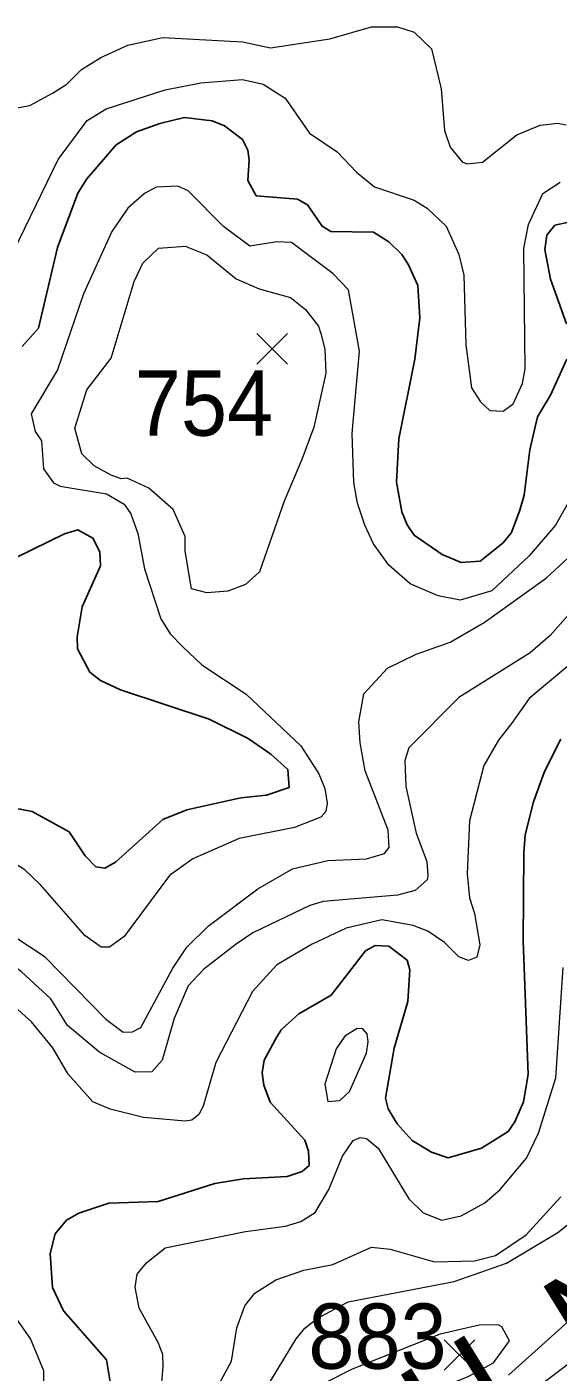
# Model space of a CAD drawing. Extents: x 294.2 to 320.3, y 7482.7 to 7510.7.
# Drawn here: x 308.568 to 309.219, y 7487.757 to 7489.407 of the extents above; entities that cross this region are included whole.
import ezdxf
from ezdxf.enums import TextEntityAlignment as Align

# ---------------------------------------------------------------- set-up
doc = ezdxf.new("R2010")
doc.units = 0
doc.header["$LTSCALE"] = 0.032
for name, color, linetype, lineweight in [('1', 7, 'Continuous', 25), ('2', 7, 'Continuous', 13), ('21', 7, 'Continuous', 25)]:
    doc.layers.add(name, color=color, linetype=linetype, lineweight=lineweight)
doc.layers.add('61', color=7, linetype='Continuous')

msp = doc.modelspace()

# ---------------------------------------------------------------- linework, layer by layer
at = {"layer": '1'}
for points in [[(309.0433, 7488.9998), (309.0497, 7489.0503), (309.0472, 7489.0899), (309.0357, 7489.1154), (309.0274, 7489.1282), (309.0114, 7489.1435), (308.9929, 7489.1556), (308.9406, 7489.1563), (308.9297, 7489.1627), (308.9118, 7489.1888), (308.8996, 7489.1958), (308.8491, 7489.2001), (308.8386, 7489.219), (308.8402, 7489.2442), (308.8385, 7489.256), (308.8322, 7489.269), (308.81, 7489.2857), (308.795, 7489.2921), (308.7611, 7489.2959), (308.7306, 7489.2889), (308.7023, 7489.2787), (308.6773, 7489.2626), (308.6412, 7489.2207), (308.6302, 7489.2034), (308.6051, 7489.1367), (308.5818, 7489.0377), (308.5618, 7489.0151)], [(309.2302, 7489.1672), (309.2152, 7489.164), (309.2052, 7489.1517), (309.203, 7489.1344), (309.21, 7489.0978), (309.2295, 7489.0429)], [(309.0768, 7488.7601), (309.0425, 7488.7838), (309.0341, 7488.7967), (309.0275, 7488.8123), (309.0208, 7488.8488), (309.024, 7488.9021), (309.0433, 7488.9998)], [(309.23, 7488.9999), (309.21, 7488.9557), (309.1938, 7488.9291), (309.1844, 7488.8887), (309.1777, 7488.8328), (309.1722, 7488.8145), (309.1621, 7488.7872), (309.1519, 7488.7745), (309.1235, 7488.752), (309.1002, 7488.7504), (309.0768, 7488.7601)], [(308.5544, 7488.7566), (308.6137, 7488.7856), (308.6304, 7488.7905), (308.6487, 7488.7802), (308.657, 7488.7636), (308.6581, 7488.7463), (308.6354, 7488.6958), (308.6294, 7488.6593), (308.6299, 7488.6443), (308.6449, 7488.6158), (308.6582, 7488.6055), (308.6826, 7488.5943), (308.7914, 7488.5583), (308.839, 7488.5344), (308.867, 7488.5153), (308.8876, 7488.4965), (308.8892, 7488.4744), (308.8615, 7488.4648), (308.8299, 7488.4615), (308.7638, 7488.447), (308.7344, 7488.4352), (308.6762, 7488.383), (308.6634, 7488.3755), (308.6523, 7488.3771), (308.639, 7488.3905), (308.6194, 7488.4201), (308.5741, 7488.445), (308.4398, 7488.4708)], [(308.9014, 7488.1969), (308.9407, 7488.2196), (308.9831, 7488.2739), (308.9948, 7488.2804), (309.0114, 7488.2798), (309.0341, 7488.2626), (309.0372, 7488.2508), (309.035, 7488.212), (309.0181, 7488.1545), (309.0076, 7488.0932), (309.0109, 7488.0803), (309.0217, 7488.062), (309.04, 7488.0416), (309.0638, 7488.0271), (309.0843, 7488.0201), (309.1251, 7488.0319), (309.1578, 7488.0524), (309.1662, 7488.0642), (309.1767, 7488.0889), (309.1825, 7488.1223), (309.1764, 7488.2863), (309.1772, 7488.3943), (309.1789, 7488.4164), (309.1889, 7488.4567), (309.2025, 7488.4938), (309.2225, 7488.5336)], [(308.6699, 7487.7456), (308.6654, 7487.7725), (308.6126, 7487.8326), (308.5991, 7487.861), (308.5964, 7487.9027), (308.6025, 7487.9269), (308.6163, 7487.9436), (308.6313, 7487.9522), (308.6682, 7487.9645), (308.7289, 7487.9667), (308.7983, 7487.9888), (308.8333, 7487.9946), (308.8871, 7487.9973), (308.9054, 7488.0033), (308.9137, 7488.0108), (308.9132, 7488.0285), (308.9087, 7488.042), (308.866, 7488.0883), (308.8582, 7488.1092), (308.8563, 7488.1245), (308.8588, 7488.1398), (308.8741, 7488.1685), (308.8799, 7488.1775), (308.9014, 7488.1969)]]:
    msp.add_lwpolyline(points, dxfattribs=at)
at = {"layer": '2'}
for points in [[(308.5409, 7489.3056), (308.5715, 7489.3108), (308.599, 7489.3261), (308.6169, 7489.337), (308.6347, 7489.3548), (308.6584, 7489.3695), (308.6916, 7489.3848), (308.7343, 7489.3941), (308.832, 7489.3887), (308.8665, 7489.3817), (308.9393, 7489.3925), (308.9904, 7489.4072), (309.0223, 7489.4072), (309.0427, 7489.4008), (309.0638, 7489.3804), (309.0759, 7489.3312)], [(308.5523, 7489.1333), (308.606, 7489.2444), (308.6418, 7489.2923), (308.6648, 7489.3069), (308.7375, 7489.3299), (308.781, 7489.3388), (308.832, 7489.3427), (308.8576, 7489.337), (308.8844, 7489.3197), (308.9144, 7489.2769), (308.9482, 7489.2539), (308.9719, 7489.229), (308.9942, 7489.2111), (309.0427, 7489.1945), (309.0587, 7489.185), (309.0817, 7489.1627), (309.0976, 7489.1282), (309.1034, 7489.1027), (309.1059, 7489.0171), (309.1129, 7488.9647), (309.1238, 7488.9475), (309.1353, 7488.9366), (309.1519, 7488.936), (309.164, 7488.9449), (309.1755, 7488.9698), (309.1787, 7488.9877), (309.177, 7489.1355), (309.1827, 7489.165), (309.2005, 7489.2028), (309.2215, 7489.2169)], [(309.0759, 7489.3312), (309.0797, 7489.2801), (309.0868, 7489.2597), (309.1015, 7489.2418), (309.1072, 7489.2392), (309.1263, 7489.2412), (309.1685, 7489.275)], [(309.1685, 7489.275), (309.1972, 7489.2865), (309.219, 7489.289), (309.2292, 7489.2872)], [(309.2406, 7488.8396), (309.2158, 7488.7962), (309.1838, 7488.7585), (309.1378, 7488.7157), (309.0989, 7488.7042), (309.0721, 7488.7093), (309.0376, 7488.724), (309.0114, 7488.747), (308.9929, 7488.7732), (308.9821, 7488.7962), (308.9731, 7488.823), (308.9686, 7488.8485), (308.9667, 7488.9086), (308.9757, 7489.0094), (308.9623, 7489.0848), (308.9431, 7489.1046), (308.8921, 7489.1429), (308.8742, 7489.1435), (308.841, 7489.1384), (308.809, 7489.1626), (308.7656, 7489.206), (308.7529, 7489.2118), (308.7261, 7489.2105), (308.712, 7489.2029), (308.6915, 7489.185), (308.6718, 7489.1563), (308.6373, 7489.0797), (308.6054, 7488.9865), (308.5728, 7488.9328), (308.5779, 7488.9111), (308.5855, 7488.8996), (308.5881, 7488.8651), (308.6002, 7488.8479), (308.6086, 7488.8441), (308.6654, 7488.8344), (308.6871, 7488.8217), (308.6954, 7488.8102), (308.7037, 7488.786), (308.712, 7488.7426), (308.7318, 7488.6813), (308.7433, 7488.6627), (308.7586, 7488.6474), (308.7822, 7488.625), (308.8365, 7488.5887), (308.9035, 7488.5255), (308.9259, 7488.491), (308.9329, 7488.4731), (308.9361, 7488.4552), (308.9342, 7488.445), (308.9284, 7488.438), (308.8959, 7488.4252), (308.8282, 7488.4118), (308.7714, 7488.3869), (308.7426, 7488.3665), (308.6871, 7488.2917), (308.6692, 7488.2784), (308.659, 7488.2784), (308.6386, 7488.293)], [(308.5345, 7488.3032), (308.5888, 7488.2675), (308.6647, 7488.1903), (308.6858, 7488.1743), (308.6973, 7488.1749), (308.7075, 7488.18), (308.7465, 7488.2528), (308.7637, 7488.2784), (308.7899, 7488.3045), (308.8511, 7488.3499), (308.8933, 7488.3748), (308.9367, 7488.385), (308.984, 7488.3869), (309.0063, 7488.3933), (309.012, 7488.4009), (309.0108, 7488.422), (308.9827, 7488.4948), (308.9763, 7488.5293), (308.975, 7488.5548), (308.9808, 7488.5893), (309.0101, 7488.6206), (309.0453, 7488.6378), (309.0868, 7488.6525), (309.1283, 7488.6768), (309.2049, 7488.7317), (309.2317, 7488.7559)], [(309.2534, 7488.7106), (309.2094, 7488.6608), (309.1851, 7488.6397), (309.0976, 7488.5848), (309.0363, 7488.5229), (309.0312, 7488.5076), (309.0325, 7488.4757), (309.0452, 7488.4182), (309.058, 7488.3837), (309.0593, 7488.3659), (309.0587, 7488.3613), (309.044, 7488.348), (309.0223, 7488.3422), (308.931, 7488.3344), (308.9149, 7488.3296), (308.8448, 7488.2962), (308.8244, 7488.2822), (308.7848, 7488.2516)], [(309.2311, 7488.6231), (309.1838, 7488.5836), (309.162, 7488.5528)], [(309.162, 7488.5528), (309.1461, 7488.5325), (309.1282, 7488.5012), (309.1104, 7488.4335), (309.1078, 7488.3684), (309.1104, 7488.339), (309.1168, 7488.3199), (309.1231, 7488.2816), (309.1194, 7488.2662), (309.1091, 7488.2624), (309.0976, 7488.2669), (309.0797, 7488.2841), (309.0593, 7488.2981), (309.0415, 7488.3052), (309.0032, 7488.3122), (308.9591, 7488.302), (308.9176, 7488.2822), (308.8742, 7488.2567), (308.8442, 7488.2241), (308.7995, 7488.1373), (308.7841, 7488.0836), (308.7784, 7488.0734), (308.7701, 7488.0664), (308.7618, 7488.0651), (308.7107, 7488.0696), (308.6699, 7488.0798), (308.6488, 7488.0887), (308.6182, 7488.1226), (308.5996, 7488.1551), (308.5734, 7488.1871), (308.5326, 7488.2235)], [(308.6386, 7488.293), (308.5843, 7488.355), (308.5652, 7488.3735), (308.5396, 7488.3895), (308.4988, 7488.4016), (308.4387, 7488.4118), (308.3799, 7488.4225)], [(308.6571, 7488.1494), (308.6175, 7488.1826), (308.5971, 7488.2152), (308.5613, 7488.2483), (308.5294, 7488.272), (308.4898, 7488.2911), (308.4655, 7488.2975), (308.4477, 7488.2975), (308.4355, 7488.2962), (308.4209, 7488.2892), (308.3959, 7488.2688), (308.3825, 7488.2394), (308.3774, 7488.2024), (308.3774, 7488.1756), (308.3863, 7488.1002), (308.4349, 7487.9457), (308.4394, 7487.8998), (308.4489, 7487.8551), (308.4502, 7487.8283)], [(308.7848, 7488.2516), (308.7656, 7488.2311), (308.7484, 7488.1909), (308.7337, 7488.1398), (308.7209, 7488.1257), (308.7005, 7488.1251), (308.6571, 7488.1494)], [(308.7324, 7487.735), (308.7349, 7487.7644), (308.7343, 7487.7791), (308.7286, 7487.7938), (308.7056, 7487.8359), (308.7005, 7487.8615), (308.703, 7487.8774), (308.7145, 7487.8914), (308.7375, 7487.9099), (308.8359, 7487.9297), (308.8847, 7487.9362), (308.9036, 7487.9421), (308.9214, 7487.9533), (308.938, 7487.9815), (308.9546, 7488.0224), (308.968, 7488.0415), (308.9763, 7488.0453), (308.984, 7488.044), (308.9987, 7488.0319), (309.0363, 7487.97), (309.0536, 7487.9527), (309.0765, 7487.9438), (309.1002, 7487.9489), (309.1295, 7487.9649), (309.148, 7487.9815), (309.1806, 7488.0198), (309.1953, 7488.0504), (309.2164, 7488.1181), (309.2253, 7488.2535)], [(308.7982, 7487.7331), (308.8186, 7487.7708), (308.825, 7487.8117), (308.8352, 7487.8385), (308.8473, 7487.8544), (308.8729, 7487.8704), (308.9074, 7487.8825), (308.9431, 7487.8895), (308.9904, 7487.9106), (309.0134, 7487.9081), (309.0677, 7487.8925), (309.1167, 7487.894), (309.1422, 7487.9005), (309.1799, 7487.9258), (309.2227, 7487.9725)], [(308.8608, 7487.7369), (308.8978, 7487.7982), (308.9084, 7487.8112), (308.9239, 7487.823), (308.9616, 7487.8436), (309.0918, 7487.8685), (309.1557, 7487.8911), (309.2189, 7487.9285), (309.2675, 7487.9674)], [(308.53, 7487.8576), (308.5722, 7487.7976), (308.5881, 7487.7593), (308.5881, 7487.7401), (308.5779, 7487.684), (308.5671, 7487.6456)], [(309.2317, 7487.8193), (309.1583, 7487.7535)], [(309.2347, 7487.7696), (309.1793, 7487.7276)]]:
    msp.add_lwpolyline(points, dxfattribs=at)
for points in [[(308.9048, 7488.8766), (308.8831, 7488.8256), (308.8531, 7488.7387), (308.8358, 7488.7234), (308.8142, 7488.7151), (308.7886, 7488.7131), (308.7694, 7488.7182), (308.7618, 7488.7643), (308.7618, 7488.7821), (308.7471, 7488.8153), (308.7171, 7488.8415), (308.6909, 7488.8536), (308.6833, 7488.853), (308.6711, 7488.8574), (308.6501, 7488.8689), (308.6353, 7488.8836), (308.6264, 7488.9149), (308.6411, 7488.9622), (308.6711, 7489.0011), (308.6992, 7489.095), (308.7101, 7489.1173), (308.7292, 7489.1358), (308.7618, 7489.1384), (308.7886, 7489.1275), (308.8244, 7489.0982), (308.8525, 7489.086), (308.8908, 7489.0752), (308.9093, 7489.0605), (308.9252, 7489.0401), (308.9284, 7489.0311), (308.9329, 7489.012), (308.9342, 7488.9826), (308.9195, 7488.9162)], [(308.9469, 7488.1539), (308.9329, 7488.1105), (308.9367, 7488.0894), (308.9514, 7488.0907), (308.9635, 7488.1015), (308.984, 7488.1487), (308.9862, 7488.1626), (308.9851, 7488.1723), (308.9795, 7488.1782), (308.9728, 7488.1787), (308.9578, 7488.1692)], [(309.15, 7487.8129), (309.1455, 7487.8154), (309.1225, 7487.8148), (309.0745, 7487.8041), (308.9666, 7487.7611), (308.9336, 7487.7443), (308.8805, 7487.6878), (308.8741, 7487.6776), (308.869, 7487.6609), (308.8792, 7487.6354), (308.8959, 7487.6322), (308.9067, 7487.6367), (308.9272, 7487.6527), (308.9438, 7487.6756), (308.9667, 7487.6929), (308.9744, 7487.6922), (309.0574, 7487.7312), (309.1088, 7487.7518), (309.1398, 7487.7688), (309.1596, 7487.7957)]]:
    msp.add_lwpolyline(points, close=True, dxfattribs=at)
at = {"layer": '21'}
for p, q in [((308.8497, 7489.031), (308.8872, 7488.9935)), ((308.8872, 7489.031), (308.8497, 7488.9935)), ((309.0795, 7487.7971), (309.117, 7487.7596)), ((309.117, 7487.7971), (309.0795, 7487.7596))]:
    msp.add_line(p, q, dxfattribs=at)

# ---------------------------------------------------------------- texts
at = {"layer": '61', "width": 0.95}
for s, p in [('754', (308.7849, 7488.9058)), ('883', (308.9977, 7487.7615))]:
    msp.add_text(s, height=0.08, dxfattribs=at).set_placement(p, align=Align.CENTER)
at = {"layer": '61'}
msp.add_text('F  U  N  D  Ã  O', height=0.12, rotation=31.751, dxfattribs=at).set_placement((309.3975, 7487.8427), align=Align.CENTER)

doc.saveas('drawing.dxf')
